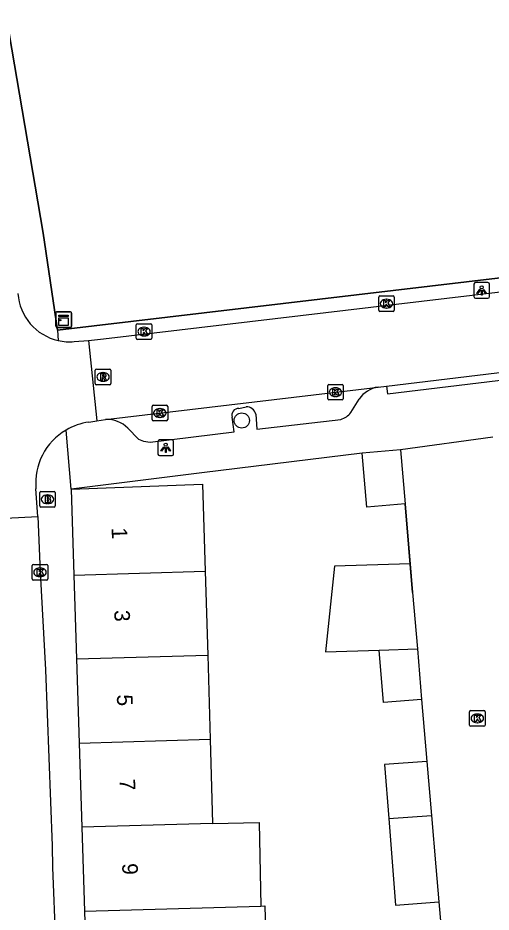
# Model space of a CAD drawing. Extents: x 162074 to 163034, y 381824 to 382557.
# Drawn here: x 162222.3 to 162252.7, y 382285.5 to 382343 of the extents above; entities that cross this region are included whole.
import ezdxf

# ---------------------------------------------------------------- set-up
doc = ezdxf.new("R2010")
doc.units = 0
for name, color, linetype in [('IMGEO_Boom', 7, 'Continuous'), ('IMGEO_Brandkraan', 7, 'Continuous'), ('IMGEO_Kast', 7, 'Continuous'), ('IMGEO_Kolk', 7, 'Continuous'), ('IMGEO_Lichtpunt', 7, 'Continuous'), ('IMGEO_Muur', 7, 'Continuous'), ('IMGEO_Pand', 7, 'Continuous'), ('IMGEO_Pand_nummerreeks', 7, 'Continuous'), ('IMGEO_Rijbaan_lokaal_open', 7, 'Continuous'), ('IMGEO_Rioolput', 7, 'Continuous'), ('IMGEO_Voetpad_open', 7, 'Continuous')]:
    doc.layers.add(name, color=color, linetype=linetype)

msp = doc.modelspace()

# ---------------------------------------------------------------- linework, layer by layer
at = {"layer": 'IMGEO_Boom'}
msp.add_circle((162236.7, 382317.119), 0.489, dxfattribs=at)
at = {"layer": 'IMGEO_Brandkraan'}
for p, q in [((162223.721, 382311.633), (162223.721, 382312.485)), ((162223.796, 382312.559), (162224.648, 382312.559)), ((162224.722, 382312.485), (162224.722, 382311.633)), ((162224.209, 382312.339), (162224.234, 382312.339)), ((162224.648, 382311.559), (162223.796, 382311.559)), ((162224.232, 382311.779), (162224.207, 382311.779))]:
    msp.add_line(p, q, dxfattribs=at)
for points in [[(162223.721, 382311.633), (162223.721, 382312.485)], [(162223.796, 382312.559), (162224.648, 382312.559)], [(162224.722, 382312.485), (162224.722, 382311.633)], [(162224.069, 382312.259), (162224.069, 382311.859), (162224.282, 382311.859)], [(162224.3, 382312.259), (162224.069, 382312.259)], [(162224.248, 382312.178), (162224.194, 382312.178), (162224.194, 382312.102)], [(162224.194, 382312.102), (162224.247, 382312.102)], [(162224.256, 382312.026), (162224.194, 382312.026), (162224.194, 382311.945)], [(162224.194, 382311.945), (162224.256, 382311.945)], [(162224.648, 382311.559), (162223.796, 382311.559)]]:
    msp.add_lwpolyline(points, dxfattribs=at)
for centre, radius, start, end in [((162223.798, 382312.483), 0.0765, 91.55205, 178.44795), ((162223.798, 382312.483), 0.0765, 91.55205, 178.44795), ((162224.646, 382312.483), 0.0765, 1.55205, 88.44795), ((162224.646, 382312.483), 0.0765, 1.55205, 88.44795), ((162224.249, 382312.14), 0.0379, 267.82845, 90.93552), ((162224.257, 382311.985), 0.0404, 269.87594, 90.50774), ((162224.288, 382312.11), 0.251, 268.66757, 293.53466), ((162224.304, 382312.114), 0.145, 59.4692, 91.53667), ((162224.329, 382312.161), 0.0922, 285.51372, 58.15012), ((162224.334, 382311.969), 0.105, 301.31148, 78.98903), ((162223.798, 382311.635), 0.0765, 181.55205, 268.44795), ((162223.798, 382311.635), 0.0765, 181.55205, 268.44795), ((162224.646, 382311.635), 0.0765, 271.55205, 358.44795), ((162224.646, 382311.635), 0.0765, 271.55205, 358.44795)]:
    msp.add_arc(centre, radius, start, end, dxfattribs=at)
for centre, major_axis, ratio, start_param, end_param in [((162224.208, 382312.059), (-0.387, 0.002), 0.722429, 4.712389, 7.853982), ((162224.233, 382312.059), (-0.39, 0.002), 0.717154, 1.570796, 4.712389)]:
    msp.add_ellipse(centre, major_axis=major_axis, ratio=ratio, start_param=start_param, end_param=end_param, dxfattribs=at)
at = {"layer": 'IMGEO_Kast'}
for p, q in [((162224.761, 382323.171), (162224.761, 382324.012)), ((162224.761, 382324.012), (162224.761, 382323.171)), ((162224.836, 382324.096), (162225.677, 382324.096)), ((162225.677, 382324.096), (162224.836, 382324.096)), ((162225.761, 382324.021), (162225.761, 382323.18)), ((162225.761, 382323.18), (162225.761, 382324.021)), ((162225.686, 382323.096), (162224.845, 382323.096)), ((162224.845, 382323.096), (162225.686, 382323.096))]:
    msp.add_line(p, q, dxfattribs=at)
for points in [[(162224.956, 382323.886), (162225.556, 382323.886), (162225.556, 382323.801), (162224.956, 382323.801), (162224.956, 382323.886)], [(162224.956, 382323.711), (162225.556, 382323.711), (162225.556, 382323.222), (162224.956, 382323.222), (162224.956, 382323.711)]]:
    msp.add_lwpolyline(points, dxfattribs=at)
msp.add_circle((162225.04, 382323.56), 0.0377, dxfattribs=at)
for centre, start, end in [((162224.839, 382324.018), 92.4484, 184.28452), ((162224.839, 382324.018), 92.4484, 184.28452), ((162225.683, 382324.018), 2.4484, 94.28452), ((162225.683, 382324.018), 2.4484, 94.28452), ((162224.839, 382323.174), 182.4484, 274.28452), ((162224.839, 382323.174), 182.4484, 274.28452), ((162225.683, 382323.174), 272.4484, 4.28452), ((162225.683, 382323.174), 272.4484, 4.28452)]:
    msp.add_arc(centre, 0.0779, start, end, dxfattribs=at)
at = {"layer": 'IMGEO_Kolk'}
for p, q in [((162245.572, 382325.122), (162246.424, 382325.122)), ((162245.497, 382324.196), (162245.497, 382325.048)), ((162245.985, 382324.902), (162246.01, 382324.902)), ((162246.498, 382325.048), (162246.498, 382324.196)), ((162246.424, 382324.122), (162245.572, 382324.122)), ((162246.008, 382324.342), (162245.983, 382324.342)), ((162229.924, 382322.405), (162229.924, 382323.257)), ((162229.999, 382323.331), (162230.851, 382323.331)), ((162230.412, 382323.111), (162230.437, 382323.111)), ((162230.925, 382323.257), (162230.925, 382322.405)), ((162230.851, 382322.331), (162229.999, 382322.331)), ((162230.435, 382322.551), (162230.41, 382322.551)), ((162242.223, 382318.513), (162242.223, 382319.365)), ((162242.298, 382319.439), (162243.15, 382319.439)), ((162243.224, 382319.365), (162243.224, 382318.513)), ((162242.711, 382319.219), (162242.736, 382319.219)), ((162243.15, 382318.439), (162242.298, 382318.439)), ((162242.734, 382318.659), (162242.709, 382318.659)), ((162230.939, 382317.175), (162230.939, 382318.027)), ((162231.014, 382318.101), (162231.866, 382318.101)), ((162231.427, 382317.881), (162231.452, 382317.881)), ((162231.94, 382318.027), (162231.94, 382317.175)), ((162231.866, 382317.101), (162231.014, 382317.101)), ((162231.45, 382317.321), (162231.425, 382317.321)), ((162223.313, 382307.871), (162224.165, 382307.871)), ((162223.238, 382306.945), (162223.238, 382307.797)), ((162223.726, 382307.651), (162223.751, 382307.651)), ((162224.239, 382307.797), (162224.239, 382306.945)), ((162224.165, 382306.871), (162223.313, 382306.871)), ((162223.749, 382307.091), (162223.724, 382307.091)), ((162251.334, 382297.559), (162251.334, 382298.411)), ((162251.409, 382298.485), (162252.261, 382298.485)), ((162251.822, 382298.265), (162251.847, 382298.265)), ((162252.335, 382298.411), (162252.335, 382297.559)), ((162251.845, 382297.705), (162251.82, 382297.705)), ((162252.261, 382297.485), (162251.409, 382297.485))]:
    msp.add_line(p, q, dxfattribs=at)
for points in [[(162245.572, 382325.122), (162246.424, 382325.122)], [(162245.497, 382324.196), (162245.497, 382325.048)], [(162245.818, 382324.822), (162245.941, 382324.822), (162245.941, 382324.671), (162246.071, 382324.822), (162246.235, 382324.822), (162246.089, 382324.671), (162246.242, 382324.422), (162246.09, 382324.422), (162246.005, 382324.586), (162245.941, 382324.519), (162245.941, 382324.422), (162245.818, 382324.422), (162245.818, 382324.822)], [(162246.498, 382325.048), (162246.498, 382324.196)], [(162246.424, 382324.122), (162245.572, 382324.122)], [(162229.924, 382322.405), (162229.924, 382323.257)], [(162229.999, 382323.331), (162230.851, 382323.331)], [(162230.245, 382323.031), (162230.368, 382323.031), (162230.368, 382322.88), (162230.498, 382323.031), (162230.662, 382323.031), (162230.516, 382322.88), (162230.669, 382322.631), (162230.517, 382322.631), (162230.432, 382322.795), (162230.368, 382322.728), (162230.368, 382322.631), (162230.245, 382322.631), (162230.245, 382323.031)], [(162230.925, 382323.257), (162230.925, 382322.405)], [(162230.851, 382322.331), (162229.999, 382322.331)], [(162242.223, 382318.513), (162242.223, 382319.365)], [(162242.298, 382319.439), (162243.15, 382319.439)], [(162243.224, 382319.365), (162243.224, 382318.513)], [(162242.544, 382319.139), (162242.667, 382319.139), (162242.667, 382318.988), (162242.797, 382319.139), (162242.961, 382319.139), (162242.815, 382318.988), (162242.968, 382318.739), (162242.816, 382318.739), (162242.731, 382318.903), (162242.667, 382318.836), (162242.667, 382318.739), (162242.544, 382318.739), (162242.544, 382319.139)], [(162243.15, 382318.439), (162242.298, 382318.439)], [(162230.939, 382317.175), (162230.939, 382318.027)], [(162231.014, 382318.101), (162231.866, 382318.101)], [(162231.26, 382317.801), (162231.383, 382317.801), (162231.383, 382317.65), (162231.513, 382317.801), (162231.677, 382317.801), (162231.531, 382317.65), (162231.684, 382317.401), (162231.532, 382317.401), (162231.447, 382317.565), (162231.383, 382317.498), (162231.383, 382317.401), (162231.26, 382317.401), (162231.26, 382317.801)], [(162231.94, 382318.027), (162231.94, 382317.175)], [(162231.866, 382317.101), (162231.014, 382317.101)], [(162223.313, 382307.871), (162224.165, 382307.871)], [(162223.238, 382306.945), (162223.238, 382307.797)], [(162223.559, 382307.571), (162223.682, 382307.571), (162223.682, 382307.42), (162223.812, 382307.571), (162223.976, 382307.571), (162223.83, 382307.42), (162223.983, 382307.171), (162223.831, 382307.171), (162223.746, 382307.335), (162223.682, 382307.268), (162223.682, 382307.171), (162223.559, 382307.171), (162223.559, 382307.571)], [(162224.239, 382307.797), (162224.239, 382306.945)], [(162224.165, 382306.871), (162223.313, 382306.871)], [(162251.334, 382297.559), (162251.334, 382298.411)], [(162251.409, 382298.485), (162252.261, 382298.485)], [(162251.655, 382298.185), (162251.778, 382298.185), (162251.778, 382298.034), (162251.908, 382298.185), (162252.072, 382298.185), (162251.926, 382298.034), (162252.079, 382297.785), (162251.927, 382297.785), (162251.842, 382297.949), (162251.778, 382297.882), (162251.778, 382297.785), (162251.655, 382297.785), (162251.655, 382298.185)], [(162252.335, 382298.411), (162252.335, 382297.559)], [(162252.261, 382297.485), (162251.409, 382297.485)]]:
    msp.add_lwpolyline(points, dxfattribs=at)
for centre, start, end in [((162245.574, 382325.046), 91.55205, 178.44795), ((162245.574, 382325.046), 91.55205, 178.44795), ((162246.422, 382325.046), 1.55205, 88.44795), ((162246.422, 382325.046), 1.55205, 88.44795), ((162245.574, 382324.198), 181.55205, 268.44795), ((162245.574, 382324.198), 181.55205, 268.44795), ((162246.422, 382324.198), 271.55205, 358.44795), ((162246.422, 382324.198), 271.55205, 358.44795), ((162230.001, 382323.255), 91.55205, 178.44795), ((162230.001, 382323.255), 91.55205, 178.44795), ((162230.849, 382323.255), 1.55205, 88.44795), ((162230.849, 382323.255), 1.55205, 88.44795), ((162230.001, 382322.407), 181.55205, 268.44795), ((162230.001, 382322.407), 181.55205, 268.44795), ((162230.849, 382322.407), 271.55205, 358.44795), ((162230.849, 382322.407), 271.55205, 358.44795), ((162242.3, 382319.363), 91.55205, 178.44795), ((162242.3, 382319.363), 91.55205, 178.44795), ((162243.148, 382319.363), 1.55205, 88.44795), ((162243.148, 382319.363), 1.55205, 88.44795), ((162242.3, 382318.515), 181.55205, 268.44795), ((162242.3, 382318.515), 181.55205, 268.44795), ((162243.148, 382318.515), 271.55205, 358.44795), ((162243.148, 382318.515), 271.55205, 358.44795), ((162231.016, 382318.025), 91.55205, 178.44795), ((162231.016, 382318.025), 91.55205, 178.44795), ((162231.864, 382318.025), 1.55205, 88.44795), ((162231.864, 382318.025), 1.55205, 88.44795), ((162231.016, 382317.177), 181.55205, 268.44795), ((162231.016, 382317.177), 181.55205, 268.44795), ((162231.864, 382317.177), 271.55205, 358.44795), ((162231.864, 382317.177), 271.55205, 358.44795), ((162223.315, 382307.795), 91.55205, 178.44795), ((162223.315, 382307.795), 91.55205, 178.44795), ((162224.163, 382307.795), 1.55205, 88.44795), ((162224.163, 382307.795), 1.55205, 88.44795), ((162223.315, 382306.947), 181.55205, 268.44795), ((162223.315, 382306.947), 181.55205, 268.44795), ((162224.163, 382306.947), 271.55205, 358.44795), ((162224.163, 382306.947), 271.55205, 358.44795), ((162251.411, 382298.409), 91.55205, 178.44795), ((162251.411, 382298.409), 91.55205, 178.44795), ((162252.259, 382298.409), 1.55205, 88.44795), ((162252.259, 382298.409), 1.55205, 88.44795), ((162251.411, 382297.561), 181.55205, 268.44795), ((162251.411, 382297.561), 181.55205, 268.44795), ((162252.259, 382297.561), 271.55205, 358.44795), ((162252.259, 382297.561), 271.55205, 358.44795)]:
    msp.add_arc(centre, 0.0765, start, end, dxfattribs=at)
for centre, major_axis, ratio, start_param, end_param in [((162245.984, 382324.622), (-0.387, 0.002), 0.722429, 4.712389, 7.853982), ((162246.009, 382324.622), (-0.39, 0.002), 0.717154, 1.570796, 4.712389), ((162230.411, 382322.831), (-0.387, 0.002), 0.722429, 4.712389, 7.853982), ((162230.436, 382322.831), (-0.39, 0.002), 0.717154, 1.570796, 4.712389), ((162242.71, 382318.939), (-0.387, 0.002), 0.722429, 4.712389, 7.853982), ((162242.735, 382318.939), (-0.39, 0.002), 0.717154, 1.570796, 4.712389), ((162231.426, 382317.601), (-0.387, 0.002), 0.722429, 4.712389, 7.853982), ((162231.451, 382317.601), (-0.39, 0.002), 0.717154, 1.570796, 4.712389), ((162223.725, 382307.371), (-0.387, 0.002), 0.722429, 4.712389, 7.853982), ((162223.75, 382307.371), (-0.39, 0.002), 0.717154, 1.570796, 4.712389), ((162251.821, 382297.985), (-0.387, 0.002), 0.722429, 4.712389, 7.853982), ((162251.846, 382297.985), (-0.39, 0.002), 0.717154, 1.570796, 4.712389)]:
    msp.add_ellipse(centre, major_axis=major_axis, ratio=ratio, start_param=start_param, end_param=end_param, dxfattribs=at)
at = {"layer": 'IMGEO_Lichtpunt'}
for p, q in [((162251.615, 382325.879), (162251.615, 382325.072)), ((162251.615, 382325.879), (162251.615, 382325.072)), ((162252.517, 382325.974), (162251.709, 382325.974)), ((162252.517, 382325.974), (162251.709, 382325.974)), ((162252.611, 382325.072), (162252.611, 382325.879)), ((162252.611, 382325.072), (162252.611, 382325.879)), ((162251.709, 382324.978), (162252.517, 382324.978)), ((162251.709, 382324.978), (162252.517, 382324.978)), ((162231.317, 382315.772), (162231.317, 382314.965)), ((162231.317, 382315.772), (162231.317, 382314.965)), ((162232.219, 382315.867), (162231.411, 382315.867)), ((162232.219, 382315.867), (162231.411, 382315.867)), ((162232.313, 382314.965), (162232.313, 382315.772)), ((162232.313, 382314.965), (162232.313, 382315.772)), ((162231.411, 382314.871), (162232.219, 382314.871)), ((162231.411, 382314.871), (162232.219, 382314.871))]:
    msp.add_line(p, q, dxfattribs=at)
for points in [[(162251.989, 382325.543), (162252.028, 382325.515), (162251.84, 382325.253), (162251.802, 382325.28), (162251.989, 382325.543)], [(162252.091, 382325.495), (162252.138, 382325.495), (162252.138, 382325.173), (162252.091, 382325.173), (162252.091, 382325.495)], [(162252.201, 382325.515), (162252.239, 382325.542), (162252.426, 382325.28), (162252.387, 382325.252), (162252.201, 382325.515)], [(162231.691, 382315.436), (162231.73, 382315.408), (162231.542, 382315.146), (162231.504, 382315.173), (162231.691, 382315.436)], [(162231.793, 382315.388), (162231.84, 382315.388), (162231.84, 382315.066), (162231.793, 382315.066), (162231.793, 382315.388)], [(162231.903, 382315.408), (162231.941, 382315.435), (162232.128, 382315.173), (162232.089, 382315.145), (162231.903, 382315.408)]]:
    msp.add_lwpolyline(points, dxfattribs=at)
for centre in [(162252.114, 382325.677), (162231.816, 382315.57)]:
    msp.add_circle(centre, 0.0994, dxfattribs=at)
for centre, start, end in [((162251.709, 382325.879), 90, 180), ((162251.709, 382325.879), 90, 180), ((162252.517, 382325.879), 0, 90), ((162252.517, 382325.879), 0, 90), ((162251.709, 382325.072), 180, 270), ((162251.709, 382325.072), 180, 270), ((162252.517, 382325.072), 270, 0), ((162252.517, 382325.072), 270, 360), ((162231.411, 382315.772), 90, 180), ((162231.411, 382315.772), 90, 180), ((162232.219, 382315.772), 0, 90), ((162232.219, 382315.772), 0, 90), ((162231.411, 382314.965), 180, 270), ((162231.411, 382314.965), 180, 270), ((162232.219, 382314.965), 270, 0), ((162232.219, 382314.965), 270, 360)]:
    msp.add_arc(centre, 0.0946, start, end, dxfattribs=at)
at = {"layer": 'IMGEO_Muur'}
for points in [[(162224.854, 382322.916), (162223.951, 382329.142), (162221.59, 382342.976)], [(162294.267, 382331.127), (162224.854, 382322.916)], [(162244.441, 382315.025), (162234.137, 382313.747)], [(162247.671, 382306.077), (162247.188, 382311.757)]]:
    msp.add_lwpolyline(points, dxfattribs=at)
at = {"layer": 'IMGEO_Pand'}
for points in [[(162246.891, 382315.244), (162244.441, 382315.025)], [(162247.188, 382311.757), (162244.736, 382311.548), (162244.441, 382315.025)], [(162246.891, 382315.244), (162247.188, 382311.757)], [(162225.741, 382312.705), (162234.185, 382313.032), (162234.35, 382307.441)], [(162225.741, 382312.705), (162225.913, 382307.195)], [(162247.515, 382307.913), (162242.658, 382307.769), (162242.087, 382302.271), (162245.527, 382302.373)], [(162247.515, 382307.913), (162247.671, 382306.077), (162247.98, 382302.445)], [(162225.913, 382307.195), (162234.35, 382307.441)], [(162234.35, 382307.441), (162234.51, 382302.053)], [(162225.913, 382307.195), (162226.082, 382301.808)], [(162245.527, 382302.373), (162247.98, 382302.445)], [(162248.255, 382299.208), (162245.814, 382299), (162245.527, 382302.373)], [(162247.98, 382302.445), (162248.255, 382299.208)], [(162226.082, 382301.808), (162234.51, 382302.053)], [(162226.082, 382301.808), (162226.251, 382296.391)], [(162234.51, 382302.053), (162234.67, 382296.656)], [(162226.251, 382296.391), (162234.67, 382296.656)], [(162226.251, 382296.391), (162226.42, 382290.994)], [(162234.67, 382296.656), (162234.83, 382291.238)], [(162248.594, 382295.226), (162245.876, 382295.017), (162246.143, 382291.549)], [(162248.594, 382295.226), (162248.889, 382291.76)], [(162246.143, 382291.549), (162248.889, 382291.76)], [(162248.889, 382291.76), (162249.171, 382288.447), (162249.362, 382286.203)], [(162234.83, 382291.238), (162226.42, 382290.994)], [(162234.83, 382291.238), (162237.828, 382291.29), (162237.921, 382285.937)], [(162246.143, 382291.549), (162246.571, 382285.988), (162249.362, 382286.203)], [(162226.42, 382290.994), (162226.588, 382285.606)], [(162226.588, 382285.606), (162237.921, 382285.937)], [(162226.588, 382285.606), (162226.762, 382280.044), (162226.888, 382276.076)], [(162237.921, 382285.937), (162238.183, 382285.944), (162238.41, 382277.292), (162237.957, 382277.278)]]:
    msp.add_lwpolyline(points, dxfattribs=at)
at = {"layer": 'IMGEO_Rijbaan_lokaal_open'}
for points in [[(162226.852, 382322.263), (162227.821, 382322.365), (162279.7, 382328.497), (162280.902, 382328.641)], [(162225.927, 382322.187), (162226.852, 382322.263)], [(162226.852, 382322.263), (162227.379, 382317.096)], [(162246.003, 382319.329), (162255.745, 382320.495)], [(162245.461, 382319.265), (162246.003, 382319.329)], [(162227.951, 382317.188), (162245.461, 382319.265)], [(162226.869, 382317.014), (162227.379, 382317.096)], [(162227.379, 382317.096), (162227.951, 382317.188)], [(162252.828, 382316.055), (162246.891, 382315.244)], [(162223.599, 382310.953), (162223.479, 382312.738)], [(162247.188, 382311.757), (162247.515, 382307.913)], [(162218.183, 382310.678), (162223.599, 382310.953)], [(162223.599, 382310.953), (162223.739, 382307.371), (162224.081, 382301.108), (162224.522, 382289.8), (162224.55, 382288.416), (162224.733, 382283.565), (162224.772, 382282.851), (162224.776, 382280.418)], [(162248.255, 382299.208), (162248.594, 382295.226)], [(162249.362, 382286.203), (162249.697, 382282.259)]]:
    msp.add_lwpolyline(points, dxfattribs=at)
for centre, radius, start, end in [((162225.634, 382325.499), 3.324, 183.84559, 257.45997), ((162225.633, 382325.462), 3.288, 257.32397, 275.12281), ((162227.419, 382313.096), 3.957, 120.50488, 185.19082), ((162227.425, 382313.08), 3.974, 98.03939, 120.44966)]:
    msp.add_arc(centre, radius, start, end, dxfattribs=at)
at = {"layer": 'IMGEO_Rioolput'}
for p, q in [((162227.289, 382319.492), (162227.289, 382320.344)), ((162227.364, 382320.418), (162228.216, 382320.418)), ((162227.777, 382320.198), (162227.802, 382320.198)), ((162228.29, 382320.344), (162228.29, 382319.492)), ((162228.216, 382319.418), (162227.364, 382319.418)), ((162227.8, 382319.638), (162227.775, 382319.638))]:
    msp.add_line(p, q, dxfattribs=at)
for points in [[(162227.289, 382319.492), (162227.289, 382320.344)], [(162227.364, 382320.418), (162228.216, 382320.418)], [(162227.878, 382320.116), (162227.626, 382320.118), (162227.626, 382319.718)], [(162227.804, 382320.037), (162227.75, 382320.037), (162227.75, 382319.956)], [(162227.75, 382319.956), (162227.802, 382319.956)], [(162228.29, 382320.344), (162228.29, 382319.492)], [(162228.216, 382319.418), (162227.364, 382319.418)], [(162227.626, 382319.718), (162227.75, 382319.718), (162227.75, 382319.88), (162227.761, 382319.88)], [(162227.808, 382319.851), (162227.879, 382319.718), (162228.019, 382319.718), (162227.954, 382319.844)]]:
    msp.add_lwpolyline(points, dxfattribs=at)
for centre, radius, start, end in [((162227.366, 382320.342), 0.0765, 91.55205, 178.44795), ((162227.366, 382320.342), 0.0765, 91.55205, 178.44795), ((162227.786, 382320.145), 0.19, 274.7715, 282.96867), ((162227.81, 382319.941), 0.0964, 77.00612, 93.18647), ((162227.824, 382319.998), 0.0378, 276.66336, 79.67722), ((162227.877, 382320.006), 0.109, 350.36119, 89.41601), ((162227.875, 382320.006), 0.112, 277.58423, 350.98172), ((162227.859, 382319.791), 0.108, 29.51342, 73.79051), ((162228.214, 382320.342), 0.0765, 1.55205, 88.44795), ((162228.214, 382320.342), 0.0765, 1.55205, 88.44795), ((162227.366, 382319.494), 0.0765, 181.55205, 268.44795), ((162227.366, 382319.494), 0.0765, 181.55205, 268.44795), ((162227.76, 382319.827), 0.0533, 26.02933, 88.69889), ((162228.214, 382319.494), 0.0765, 271.55205, 358.44795), ((162228.214, 382319.494), 0.0765, 271.55205, 358.44795)]:
    msp.add_arc(centre, radius, start, end, dxfattribs=at)
for centre, major_axis, ratio, start_param, end_param in [((162227.776, 382319.918), (-0.387, 0.002), 0.722429, 4.712389, 7.853982), ((162227.801, 382319.918), (-0.39, 0.002), 0.717154, 1.570796, 4.712389)]:
    msp.add_ellipse(centre, major_axis=major_axis, ratio=ratio, start_param=start_param, end_param=end_param, dxfattribs=at)
at = {"layer": 'IMGEO_Voetpad_open'}
for points in [[(162221.59, 382342.976), (162223.951, 382329.142), (162224.854, 382322.916)], [(162224.854, 382322.916), (162294.267, 382331.127)], [(162224.854, 382322.916), (162224.912, 382322.254)], [(162246.003, 382319.329), (162246.062, 382318.833), (162255.804, 382320), (162255.745, 382320.495)], [(162243.716, 382317.625), (162244.24, 382318.494)], [(162236.516, 382317.893), (162236.985, 382317.994)], [(162229.386, 382316.63), (162230.075, 382315.927), (162230.382, 382315.791), (162230.821, 382315.722), (162236.21, 382316.387), (162236.088, 382317.327)], [(162237.6, 382317.531), (162237.667, 382316.566), (162243.067, 382317.183)], [(162225.741, 382312.705), (162225.411, 382316.505)], [(162244.441, 382315.025), (162234.137, 382313.747), (162225.741, 382312.705)]]:
    msp.add_lwpolyline(points, dxfattribs=at)
for centre, radius, start, end in [((162245.724, 382317.495), 1.789, 98.46865, 146.07204), ((162236.488, 382317.469), 0.425, 86.21441, 199.59363), ((162237.012, 382317.391), 0.604, 13.44488, 92.60692), ((162242.596, 382318.572), 1.466, 288.72694, 319.78653), ((162227.992, 382315.169), 2.02, 46.34729, 91.15555)]:
    msp.add_arc(centre, radius, start, end, dxfattribs=at)

# ---------------------------------------------------------------- texts
at = {"layer": 'IMGEO_Pand_nummerreeks'}
for s, p in [('1', (162228.339, 382310.235)), ('3', (162228.506, 382304.929)), ('5', (162228.675, 382299.509)), ('7', (162228.845, 382294.089)), ('9', (162229.014, 382288.669))]:
    msp.add_text(s, height=1, rotation=271.79051, dxfattribs=at).set_placement(p)

doc.saveas('drawing.dxf')
